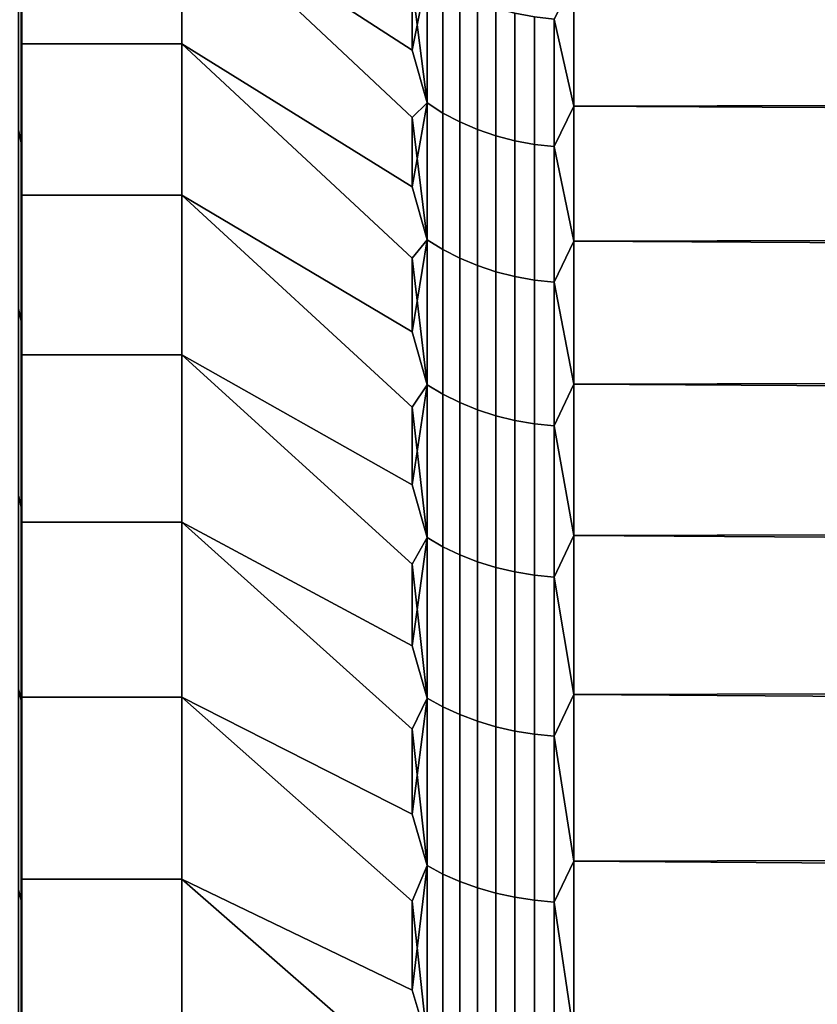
# Model space of a CAD drawing. Header units: metres. Extents: x -32 to 117, y -314 to 32.
# Tile 290 of 380: x 55.49 to 58.98, y 16.3 to 20.61. Entities that reach past the tile are written whole.
import ezdxf

# ---------------------------------------------------------------- set-up
doc = ezdxf.new("R2010")
doc.units = ezdxf.units.M
doc.layers.add('solid_24_501_064_XXX', color=7, linetype='CONTINUOUS')

msp = doc.modelspace()

# ---------------------------------------------------------------- linework, layer by layer
at = {"layer": 'solid_24_501_064_XXX'}
for points in [[(55.5, 21.126835, 37.720428), (55.5, 20.50205, 36.837059), (55.5, 22.663687, 36.960194), (55.5, 22.974054, 37.43874)], [(55.5, 21.126835, 66.279572), (55.5, 22.663725, 67.039749), (55.5, 22.343664, 67.511307), (55.5, 20.50205, 67.162941)], [(55.5, 20.50205, 36.837059), (55.5, 22.343624, 36.488636), (55.5, 22.663687, 36.960194)], [(55.496147, 22.200502, 67.850853), (55.5, 22.013906, 67.975822), (55.5, 20.50205, 67.162941), (55.5, 22.343664, 67.511307)], [(55.5, 20.50205, 36.837059), (55.5, 19.839729, 35.98019), (55.5, 22.013865, 36.024117), (55.5, 22.343624, 36.488636)], [(55.5, 20.50205, 67.162941), (55.5, 22.013906, 67.975822), (55.5, 21.674116, 68.433823), (55.5, 19.839729, 68.019814)], [(55.5, 19.839729, 35.98019), (55.5, 21.674072, 35.56612), (55.5, 22.013865, 36.024117)], [(57.207108, 20.758722, 39.000874), (57.207108, 20.474226, 38.557236), (56.200001, 21.12706, 37.720737), (56.200001, 21.714073, 38.630295)], [(57.207108, 20.474226, 65.442764), (57.207108, 20.758722, 64.999123), (56.200001, 21.714073, 65.369705), (56.200001, 21.12706, 66.279259)], [(55.5, 19.839729, 68.019814), (55.5, 21.674116, 68.433823), (55.5, 21.324747, 68.884712), (55.5, 19.142296, 68.847)], [(55.5, 19.839729, 35.98019), (55.5, 19.142296, 35.153), (55.5, 21.324701, 35.115234), (55.5, 21.674072, 35.56612)], [(55.5, 19.142296, 68.847), (55.5, 21.324747, 68.884712), (55.5, 20.96627, 69.327873)], [(55.5, 19.142296, 35.153), (55.5, 18.409681, 34.355377), (55.5, 20.966225, 34.67207), (55.5, 21.324701, 35.115234)], [(56.200001, 21.12706, 37.720737), (56.200001, 20.501932, 36.836861), (55.5, 20.50205, 36.837059), (55.5, 21.126835, 37.720428)], [(56.200001, 20.501932, 67.163139), (56.200001, 21.12706, 66.279259), (55.5, 21.126835, 66.279572), (55.5, 20.50205, 67.162941)], [(57.207108, 20.18025, 38.119823), (57.207108, 19.87693, 37.688835), (56.200001, 20.501932, 36.836861), (56.200001, 21.12706, 37.720737)], [(57.271427, 20.243769, 38.3176), (57.207108, 20.18025, 38.119823), (56.200001, 21.12706, 37.720737), (57.207108, 20.474226, 38.557236)], [(57.207108, 19.87693, 66.311165), (57.207108, 20.18025, 65.88018), (56.200001, 21.12706, 66.279259), (56.200001, 20.501932, 67.163139)], [(57.271427, 20.243769, 65.682396), (57.207108, 20.474226, 65.442764), (56.200001, 21.12706, 66.279259), (57.207108, 20.18025, 65.88018)], [(55.496147, 20.815723, 69.63002), (55.5, 20.598862, 69.763062), (55.5, 20.96627, 69.327873)], [(55.496147, 20.815723, 34.369984), (55.5, 20.966225, 34.67207), (55.5, 20.598812, 34.236881)], [(55.5, 19.142296, 68.847), (55.5, 20.96627, 69.327873), (55.5, 20.598862, 69.763062), (55.5, 18.409681, 69.644623)], [(55.5, 18.409681, 34.355377), (55.5, 20.598812, 34.236881), (55.5, 20.966225, 34.67207)], [(55.484612, 20.875042, 69.68026), (55.484612, 20.126574, 70.527817), (55.496147, 20.069382, 70.475166), (55.496147, 20.815723, 69.63002)], [(55.484612, 20.126574, 33.472183), (55.484612, 20.875042, 34.31974), (55.496147, 20.815723, 34.369984), (55.496147, 20.069382, 33.524834)], [(55.496147, 20.815723, 69.63002), (55.496147, 20.069382, 70.475166), (55.5, 20.598862, 69.763062)], [(55.496147, 20.815723, 34.369984), (55.5, 20.598812, 34.236881), (55.5, 20.221985, 33.809078)], [(55.496147, 20.069382, 33.524834), (55.496147, 20.815723, 34.369984), (55.5, 20.221985, 33.809078)], [(57.271427, 20.243769, 38.3176), (57.207108, 20.758722, 39.000874), (57.271427, 20.806225, 39.189098)], [(57.271427, 20.806225, 64.810898), (57.207108, 20.758722, 64.999123), (57.207108, 20.474226, 65.442764)], [(57.271427, 20.806225, 64.810898), (57.207108, 20.474226, 65.442764), (57.271427, 20.243769, 65.682396)], [(57.271427, 20.806225, 64.810898), (57.271427, 20.243769, 65.682396), (57.34071, 20.199726, 65.652634), (57.34071, 20.76096, 64.783028)], [(57.271427, 20.243769, 38.3176), (57.271427, 20.806225, 39.189098), (57.34071, 20.76096, 39.216969), (57.34071, 20.199726, 38.347366)], [(57.827667, 20.610201, 64.690201), (57.914215, 20.229397, 65.281998), (57.914215, 20.782087, 64.399391)], [(57.827667, 20.610201, 39.309795), (57.914215, 20.782087, 39.600613), (57.914215, 20.229397, 38.717999)], [(62.30183, 20.792114, 39.617432), (62.30183, 20.239691, 38.733692), (57.914215, 20.229397, 38.717999), (57.914215, 20.782087, 39.600613)], [(62.30183, 20.207005, 65.31604), (62.30183, 20.7616, 64.433662), (57.914215, 20.782087, 64.399391), (57.914215, 20.229397, 65.281998)], [(57.271427, 20.243769, 38.3176), (57.207108, 20.474226, 38.557236), (57.207108, 20.758722, 39.000874)], [(57.34071, 20.76096, 64.783028), (57.34071, 20.199726, 65.652634), (57.414364, 20.16086, 65.626366), (57.414364, 20.721014, 64.758438)], [(57.34071, 20.199726, 38.347366), (57.34071, 20.76096, 39.216969), (57.414364, 20.721014, 39.241566), (57.414364, 20.16086, 38.373638)], [(57.414364, 20.721014, 64.758438), (57.414364, 20.16086, 65.626366), (57.491833, 20.127466, 65.60379), (57.491833, 20.686693, 64.737305)], [(57.414364, 20.16086, 38.373638), (57.414364, 20.721014, 39.241566), (57.491833, 20.686693, 39.262699), (57.491833, 20.127466, 38.396206)], [(57.491833, 20.686693, 64.737305), (57.491833, 20.127466, 65.60379), (57.572521, 20.0998, 65.585091), (57.572521, 20.658257, 64.719795)], [(57.491833, 20.127466, 38.396206), (57.491833, 20.686693, 39.262699), (57.572521, 20.658257, 39.280209), (57.572521, 20.0998, 38.414906)], [(57.572521, 20.658257, 64.719795), (57.572521, 20.0998, 65.585091), (57.655815, 20.078072, 65.570404), (57.655815, 20.635923, 64.706039)], [(57.572521, 20.0998, 38.414906), (57.572521, 20.658257, 39.280209), (57.655815, 20.635923, 39.293957), (57.655815, 20.078072, 38.429592)], [(57.655815, 20.635923, 64.706039), (57.655815, 20.078072, 65.570404), (57.741081, 20.062445, 65.559845), (57.741081, 20.619865, 64.696152)], [(57.655815, 20.078072, 38.429592), (57.655815, 20.635923, 39.293957), (57.741081, 20.619865, 39.303844), (57.741081, 20.062445, 38.440155)], [(55.496147, 20.069382, 70.475166), (55.5, 20.222033, 70.190872), (55.5, 20.598862, 69.763062)], [(55.5, 18.409681, 69.644623), (55.5, 20.598862, 69.763062), (55.5, 20.222033, 70.190872)], [(55.5, 18.409681, 34.355377), (55.5, 17.644621, 33.590317), (55.5, 20.221985, 33.809078), (55.5, 20.598812, 34.236881)], [(57.741081, 20.619865, 64.696152), (57.741081, 20.062445, 65.559845), (57.827667, 20.053041, 65.55349), (57.827667, 20.610201, 64.690201)], [(57.741081, 20.062445, 38.440155), (57.741081, 20.619865, 39.303844), (57.827667, 20.610201, 39.309795), (57.827667, 20.053041, 38.44651)], [(57.827667, 20.610201, 64.690201), (57.827667, 20.053041, 65.55349), (57.914215, 20.229397, 65.281998)], [(57.827667, 20.053041, 38.44651), (57.827667, 20.610201, 39.309795), (57.914215, 20.229397, 38.717999)], [(56.200001, 20.501932, 36.836861), (56.200001, 19.839819, 35.980274), (55.5, 19.839729, 35.98019), (55.5, 20.50205, 36.837059)], [(56.200001, 19.839819, 68.019722), (56.200001, 20.501932, 67.163139), (55.5, 20.50205, 67.162941), (55.5, 19.839729, 68.019814)], [(57.207108, 19.564407, 37.264473), (57.207108, 19.242828, 36.846935), (56.200001, 19.839819, 35.980274), (56.200001, 20.501932, 36.836861)], [(57.271427, 19.644831, 37.47076), (57.207108, 19.564407, 37.264473), (56.200001, 20.501932, 36.836861), (57.207108, 19.87693, 37.688835)], [(57.207108, 19.242826, 67.153069), (57.207108, 19.564407, 66.735527), (56.200001, 20.501932, 67.163139), (56.200001, 19.839819, 68.019722)], [(57.271427, 19.644831, 66.529243), (57.207108, 19.87693, 66.311165), (56.200001, 20.501932, 67.163139), (57.207108, 19.564407, 66.735527)], [(55.496147, 20.069382, 70.475166), (55.5, 19.836208, 70.610832), (55.5, 20.222033, 70.190872)], [(55.496147, 20.069382, 33.524834), (55.5, 20.221985, 33.809078), (55.5, 19.836161, 33.389114)], [(55.5, 18.409681, 69.644623), (55.5, 20.222033, 70.190872), (55.5, 19.836208, 70.610832), (55.5, 17.644621, 70.409683)], [(55.5, 17.644621, 33.590317), (55.5, 19.836161, 33.389114), (55.5, 20.221985, 33.809078)], [(57.271427, 19.644831, 37.47076), (57.207108, 20.18025, 38.119823), (57.271427, 20.243769, 38.3176)], [(57.271427, 20.243769, 65.682396), (57.207108, 20.18025, 65.88018), (57.207108, 19.87693, 66.311165)], [(57.271427, 20.243769, 65.682396), (57.207108, 19.87693, 66.311165), (57.271427, 19.644831, 66.529243)], [(57.271427, 20.243769, 65.682396), (57.271427, 19.644831, 66.529243), (57.34071, 19.602091, 66.497635), (57.34071, 20.199726, 65.652634)], [(57.271427, 19.644831, 37.47076), (57.271427, 20.243769, 38.3176), (57.34071, 20.199726, 38.347366), (57.34071, 19.602091, 37.502369)], [(57.827667, 20.053041, 65.55349), (57.914215, 19.639244, 66.140015), (57.914215, 20.229397, 65.281998)], [(57.827667, 20.053041, 38.44651), (57.914215, 20.229397, 38.717999), (57.914215, 19.639244, 37.859982)], [(62.30183, 20.239691, 38.733692), (62.30183, 19.649727, 37.874554), (57.914215, 19.639244, 37.859982), (57.914215, 20.229397, 38.717999)], [(62.30183, 19.614929, 66.173729), (62.30183, 20.207005, 65.31604), (57.914215, 20.229397, 65.281998), (57.914215, 19.639244, 66.140015)], [(57.271427, 19.644831, 37.47076), (57.207108, 19.87693, 37.688835), (57.207108, 20.18025, 38.119823)], [(57.34071, 20.199726, 65.652634), (57.34071, 19.602091, 66.497635), (57.414364, 19.564375, 66.469734), (57.414364, 20.16086, 65.626366)], [(57.34071, 19.602091, 37.502369), (57.34071, 20.199726, 38.347366), (57.414364, 20.16086, 38.373638), (57.414364, 19.564375, 37.530262)], [(57.414364, 20.16086, 65.626366), (57.414364, 19.564375, 66.469734), (57.491833, 19.531969, 66.44577), (57.491833, 20.127466, 65.60379)], [(57.414364, 19.564375, 37.530262), (57.414364, 20.16086, 38.373638), (57.491833, 20.127466, 38.396206), (57.491833, 19.531969, 37.55423)], [(55.484612, 20.126574, 70.527817), (55.484612, 19.343719, 71.343719), (55.496147, 19.288752, 71.28875), (55.496147, 20.069382, 70.475166)], [(55.484612, 19.343719, 32.656281), (55.484612, 20.126574, 33.472183), (55.496147, 20.069382, 33.524834), (55.496147, 19.288752, 32.71125)], [(57.491833, 20.127466, 65.60379), (57.491833, 19.531969, 66.44577), (57.572521, 19.505121, 66.425911), (57.572521, 20.0998, 65.585091)], [(57.491833, 19.531969, 37.55423), (57.491833, 20.127466, 38.396206), (57.572521, 20.0998, 38.414906), (57.572521, 19.505121, 37.574089)], [(57.572521, 20.0998, 65.585091), (57.572521, 19.505121, 66.425911), (57.655815, 19.484035, 66.410316), (57.655815, 20.078072, 65.570404)], [(57.572521, 19.505121, 37.574089), (57.572521, 20.0998, 38.414906), (57.655815, 20.078072, 38.429592), (57.655815, 19.484035, 37.589684)], [(57.655815, 20.078072, 65.570404), (57.655815, 19.484035, 66.410316), (57.741081, 19.468872, 66.399101), (57.741081, 20.062445, 65.559845)], [(57.655815, 19.484035, 37.589684), (57.655815, 20.078072, 38.429592), (57.741081, 20.062445, 38.440155), (57.741081, 19.468872, 37.600899)], [(55.496147, 20.069382, 70.475166), (55.496147, 19.288752, 71.28875), (55.5, 19.836208, 70.610832)], [(55.496147, 20.069382, 33.524834), (55.5, 19.836161, 33.389114), (55.5, 19.441839, 32.977528)], [(55.496147, 19.288752, 32.71125), (55.496147, 20.069382, 33.524834), (55.5, 19.441839, 32.977528)], [(57.741081, 20.062445, 65.559845), (57.741081, 19.468872, 66.399101), (57.827667, 19.459747, 66.392357), (57.827667, 20.053041, 65.55349)], [(57.741081, 19.468872, 37.600899), (57.741081, 20.062445, 38.440155), (57.827667, 20.053041, 38.44651), (57.827667, 19.459747, 37.607647)], [(57.827667, 20.053041, 65.55349), (57.827667, 19.459747, 66.392357), (57.914215, 19.639244, 66.140015)], [(57.827667, 19.459747, 37.607647), (57.827667, 20.053041, 38.44651), (57.914215, 19.639244, 37.859982)], [(55.496147, 19.288752, 71.28875), (55.5, 19.441887, 71.022423), (55.5, 19.836208, 70.610832)], [(56.200001, 19.142036, 35.152672), (55.5, 19.142296, 35.153), (55.5, 19.839729, 35.98019), (56.200001, 19.839819, 35.980274)], [(56.200001, 19.142036, 68.847328), (56.200001, 19.839819, 68.019722), (55.5, 19.839729, 68.019814), (55.5, 19.142296, 68.847)], [(55.5, 17.644621, 70.409683), (55.5, 19.836208, 70.610832), (55.5, 19.441887, 71.022423)], [(55.5, 17.644621, 33.590317), (55.5, 16.846998, 32.857704), (55.5, 19.441839, 32.977528), (55.5, 19.836161, 33.389114)], [(57.207108, 18.912338, 36.436413), (57.207108, 18.573092, 36.033092), (56.200001, 19.142036, 35.152672), (56.200001, 19.839819, 35.980274)], [(57.271427, 19.01049, 36.650101), (57.207108, 18.912338, 36.436413), (56.200001, 19.839819, 35.980274), (57.207108, 19.242828, 36.846935)], [(57.207108, 18.573092, 67.966904), (57.207108, 18.912338, 67.563591), (56.200001, 19.839819, 68.019722), (56.200001, 19.142036, 68.847328)], [(57.271427, 19.01049, 67.349899), (57.207108, 19.242826, 67.153069), (56.200001, 19.839819, 68.019722), (57.207108, 18.912338, 67.563591)], [(57.271427, 19.01049, 36.650101), (57.207108, 19.564407, 37.264473), (57.271427, 19.644831, 37.47076)], [(57.271427, 19.644831, 66.529243), (57.207108, 19.564407, 66.735527), (57.207108, 19.242826, 67.153069)], [(57.271427, 19.644831, 66.529243), (57.207108, 19.242826, 67.153069), (57.271427, 19.01049, 67.349899)], [(57.271427, 19.644831, 66.529243), (57.271427, 19.01049, 67.349899), (57.34071, 18.969133, 67.316505), (57.34071, 19.602091, 66.497635)], [(57.271427, 19.01049, 36.650101), (57.271427, 19.644831, 37.47076), (57.34071, 19.602091, 37.502369), (57.34071, 18.969133, 36.683495)], [(62.30183, 19.649727, 37.874554), (62.30183, 19.023317, 37.041611), (57.914215, 19.012726, 37.028152), (57.914215, 19.639244, 37.859982)], [(57.34071, 19.602091, 66.497635), (57.34071, 18.969133, 67.316505), (57.414364, 18.932634, 67.287033), (57.414364, 19.564375, 66.469734)], [(57.34071, 18.969133, 36.683495), (57.34071, 19.602091, 37.502369), (57.414364, 19.564375, 37.530262), (57.414364, 18.932634, 36.712967)], [(57.827667, 19.459747, 66.392357), (57.914215, 19.012726, 66.971848), (57.914215, 19.639244, 66.140015)], [(57.827667, 19.459747, 37.607647), (57.914215, 19.639244, 37.859982), (57.914215, 19.012726, 37.028152)], [(62.30183, 18.986469, 67.005135), (62.30183, 19.614929, 66.173729), (57.914215, 19.639244, 66.140015), (57.914215, 19.012726, 66.971848)], [(57.271427, 19.01049, 36.650101), (57.207108, 19.242828, 36.846935), (57.207108, 19.564407, 37.264473)], [(57.414364, 19.564375, 66.469734), (57.414364, 18.932634, 67.287033), (57.491833, 18.901276, 67.261711), (57.491833, 19.531969, 66.44577)], [(57.414364, 18.932634, 36.712967), (57.414364, 19.564375, 37.530262), (57.491833, 19.531969, 37.55423), (57.491833, 18.901276, 36.738285)], [(57.491833, 19.531969, 66.44577), (57.491833, 18.901276, 67.261711), (57.572521, 18.875294, 67.240738), (57.572521, 19.505121, 66.425911)], [(57.491833, 18.901276, 36.738285), (57.491833, 19.531969, 37.55423), (57.572521, 19.505121, 37.574089), (57.572521, 18.875294, 36.759266)], [(57.572521, 19.505121, 66.425911), (57.572521, 18.875294, 67.240738), (57.655815, 18.854889, 67.224258), (57.655815, 19.484035, 66.410316)], [(57.572521, 18.875294, 36.759266), (57.572521, 19.505121, 37.574089), (57.655815, 19.484035, 37.589684), (57.655815, 18.854889, 36.775742)], [(57.655815, 19.484035, 66.410316), (57.655815, 18.854889, 67.224258), (57.741081, 18.840216, 67.21241), (57.741081, 19.468872, 66.399101)], [(57.655815, 18.854889, 36.775742), (57.655815, 19.484035, 37.589684), (57.741081, 19.468872, 37.600899), (57.741081, 18.840216, 36.78759)], [(55.496147, 19.288752, 71.28875), (55.5, 19.039385, 71.425278), (55.5, 19.441887, 71.022423)], [(55.496147, 19.288752, 32.71125), (55.5, 19.441839, 32.977528), (55.5, 19.039337, 32.574673)], [(55.5, 17.644621, 70.409683), (55.5, 19.441887, 71.022423), (55.5, 19.039385, 71.425278), (55.5, 16.846998, 71.142296)], [(55.5, 16.846998, 32.857704), (55.5, 19.039337, 32.574673), (55.5, 19.441839, 32.977528)], [(57.741081, 19.468872, 66.399101), (57.741081, 18.840216, 67.21241), (57.827667, 18.831385, 67.205284), (57.827667, 19.459747, 66.392357)], [(57.741081, 18.840216, 36.78759), (57.741081, 19.468872, 37.600899), (57.827667, 19.459747, 37.607647), (57.827667, 18.831385, 36.79472)], [(57.827667, 19.459747, 66.392357), (57.827667, 18.831385, 67.205284), (57.914215, 19.012726, 66.971848)], [(57.827667, 18.831385, 36.79472), (57.827667, 19.459747, 37.607647), (57.914215, 19.012726, 37.028152)], [(55.484612, 19.343719, 71.343719), (55.484612, 18.527815, 72.126572), (55.496147, 18.475166, 72.069382), (55.496147, 19.288752, 71.28875)], [(55.484612, 18.527815, 31.873426), (55.484612, 19.343719, 32.656281), (55.496147, 19.288752, 32.71125), (55.496147, 18.475166, 31.930618)], [(55.496147, 19.288752, 71.28875), (55.496147, 18.475166, 72.069382), (55.5, 19.039385, 71.425278)], [(55.496147, 19.288752, 32.71125), (55.5, 19.039337, 32.574673), (55.5, 18.628088, 32.179993)], [(55.496147, 18.475166, 31.930618), (55.496147, 19.288752, 32.71125), (55.5, 18.628088, 32.179993)], [(56.200001, 19.142036, 35.152672), (56.200001, 18.409843, 34.355518), (55.5, 18.409681, 34.355377), (55.5, 19.142296, 35.153)], [(56.200001, 18.409843, 69.644478), (56.200001, 19.142036, 68.847328), (55.5, 19.142296, 68.847), (55.5, 18.409681, 69.644623)], [(57.207108, 18.225246, 35.637169), (57.207108, 17.868963, 35.248821), (56.200001, 18.409843, 34.355518), (56.200001, 19.142036, 35.152672)], [(57.271427, 18.341894, 35.857101), (57.207108, 18.225246, 35.637169), (56.200001, 19.142036, 35.152672), (57.207108, 18.573092, 36.033092)], [(57.207108, 17.868963, 68.751183), (57.207108, 18.225246, 68.362831), (56.200001, 19.142036, 68.847328), (56.200001, 18.409843, 69.644478)], [(57.271427, 18.341894, 68.142899), (57.207108, 18.573092, 67.966904), (56.200001, 19.142036, 68.847328), (57.207108, 18.225246, 68.362831)], [(55.496147, 18.475166, 72.069382), (55.5, 18.628136, 71.819962), (55.5, 19.039385, 71.425278)], [(55.5, 16.846998, 71.142296), (55.5, 19.039385, 71.425278), (55.5, 18.628136, 71.819962)], [(55.5, 16.846998, 32.857704), (55.5, 16.019812, 32.160271), (55.5, 18.628088, 32.179993), (55.5, 19.039337, 32.574673)], [(57.271427, 18.341894, 35.857101), (57.207108, 18.912338, 36.436413), (57.271427, 19.01049, 36.650101)], [(57.271427, 19.01049, 67.349899), (57.207108, 18.912338, 67.563591), (57.207108, 18.573092, 67.966904)], [(57.271427, 19.01049, 67.349899), (57.207108, 18.573092, 67.966904), (57.271427, 18.341894, 68.142899)], [(57.271427, 19.01049, 67.349899), (57.271427, 18.341894, 68.142899), (57.34071, 18.301991, 68.10778), (57.34071, 18.969133, 67.316505)], [(57.271427, 18.341894, 35.857101), (57.271427, 19.01049, 36.650101), (57.34071, 18.969133, 36.683495), (57.34071, 18.301991, 35.892223)], [(57.827667, 18.831385, 67.205284), (57.914215, 18.351, 67.775955), (57.914215, 19.012726, 66.971848)], [(57.827667, 18.831385, 36.79472), (57.914215, 19.012726, 37.028152), (57.914215, 18.351, 36.224045)], [(62.30183, 19.023317, 37.041611), (62.30183, 18.361624, 36.236408), (57.914215, 18.351, 36.224045), (57.914215, 19.012726, 37.028152)], [(62.30183, 18.322794, 67.808708), (62.30183, 18.986469, 67.005135), (57.914215, 19.012726, 66.971848), (57.914215, 18.351, 67.775955)], [(57.34071, 18.969133, 67.316505), (57.34071, 18.301991, 68.10778), (57.414364, 18.266775, 68.076782), (57.414364, 18.932634, 67.287033)], [(57.34071, 18.301991, 35.892223), (57.34071, 18.969133, 36.683495), (57.414364, 18.932634, 36.712967), (57.414364, 18.266775, 35.923214)], [(57.271427, 18.341894, 35.857101), (57.207108, 18.573092, 36.033092), (57.207108, 18.912338, 36.436413)], [(57.414364, 18.932634, 67.287033), (57.414364, 18.266775, 68.076782), (57.491833, 18.236519, 68.050156), (57.491833, 18.901276, 67.261711)], [(57.414364, 18.266775, 35.923214), (57.414364, 18.932634, 36.712967), (57.491833, 18.901276, 36.738285), (57.491833, 18.236519, 35.949844)], [(57.491833, 18.901276, 67.261711), (57.491833, 18.236519, 68.050156), (57.572521, 18.211451, 68.028091), (57.572521, 18.875294, 67.240738)], [(57.491833, 18.236519, 35.949844), (57.491833, 18.901276, 36.738285), (57.572521, 18.875294, 36.759266), (57.572521, 18.211451, 35.971909)], [(57.572521, 18.875294, 67.240738), (57.572521, 18.211451, 68.028091), (57.655815, 18.191763, 68.010765), (57.655815, 18.854889, 67.224258)], [(57.572521, 18.211451, 35.971909), (57.572521, 18.875294, 36.759266), (57.655815, 18.854889, 36.775742), (57.655815, 18.191763, 35.989235)], [(57.655815, 18.854889, 67.224258), (57.655815, 18.191763, 68.010765), (57.741081, 18.177607, 67.998306), (57.741081, 18.840216, 67.21241)], [(57.655815, 18.191763, 35.989235), (57.655815, 18.854889, 36.775742), (57.741081, 18.840216, 36.78759), (57.741081, 18.177607, 36.001694)], [(57.741081, 18.840216, 67.21241), (57.741081, 18.177607, 67.998306), (57.827667, 18.169086, 67.990807), (57.827667, 18.831385, 67.205284)], [(57.741081, 18.177607, 36.001694), (57.741081, 18.840216, 36.78759), (57.827667, 18.831385, 36.79472), (57.827667, 18.169086, 36.009193)], [(57.827667, 18.831385, 67.205284), (57.827667, 18.169086, 67.990807), (57.914215, 18.351, 67.775955)], [(57.827667, 18.169086, 36.009193), (57.827667, 18.831385, 36.79472), (57.914215, 18.351, 36.224045)], [(55.496147, 18.475166, 72.069382), (55.5, 18.208504, 72.206154), (55.5, 18.628136, 71.819962)], [(55.496147, 18.475166, 31.930618), (55.5, 18.628088, 32.179993), (55.5, 18.208456, 31.793804)], [(55.5, 16.846998, 71.142296), (55.5, 18.628136, 71.819962), (55.5, 18.208504, 72.206154), (55.5, 16.019812, 71.839729)], [(55.5, 16.019812, 32.160271), (55.5, 18.208456, 31.793804), (55.5, 18.628088, 32.179993)], [(55.484612, 18.527815, 72.126572), (55.484612, 17.680258, 72.875038), (55.496147, 17.630018, 72.81572), (55.496147, 18.475166, 72.069382)], [(55.484612, 17.680258, 31.124958), (55.484612, 18.527815, 31.873426), (55.496147, 18.475166, 31.930618), (55.496147, 17.630018, 31.184277)], [(55.496147, 18.475166, 72.069382), (55.496147, 17.630018, 72.81572), (55.5, 18.208504, 72.206154)], [(55.496147, 18.475166, 31.930618), (55.5, 18.208456, 31.793804), (55.5, 17.780989, 31.416611)], [(55.496147, 17.630018, 31.184277), (55.496147, 18.475166, 31.930618), (55.5, 17.780989, 31.416611)], [(56.200001, 18.409843, 34.355518), (56.200001, 17.64448, 33.590157), (55.5, 17.644621, 33.590317), (55.5, 18.409681, 34.355377)], [(56.200001, 17.64448, 70.409843), (56.200001, 18.409843, 69.644478), (55.5, 18.409681, 69.644623), (55.5, 17.644621, 70.409683)], [(57.207108, 17.504406, 34.868229), (57.207108, 17.131744, 34.495567), (56.200001, 17.64448, 33.590157), (56.200001, 18.409843, 34.355518)], [(57.271427, 17.640244, 35.093197), (57.207108, 17.504406, 34.868229), (56.200001, 18.409843, 34.355518), (57.207108, 17.868963, 35.248821)], [(57.207108, 17.131744, 69.504433), (57.207108, 17.504406, 69.131775), (56.200001, 18.409843, 69.644478), (56.200001, 17.64448, 70.409843)], [(57.271427, 17.640244, 68.906807), (57.207108, 17.868963, 68.751183), (56.200001, 18.409843, 69.644478), (57.207108, 17.504406, 69.131775)], [(62.30183, 18.361624, 36.236408), (62.30183, 17.665873, 35.460442), (57.914215, 17.655293, 35.44915), (57.914215, 18.351, 36.224045)], [(57.271427, 17.640244, 35.093197), (57.207108, 18.225246, 35.637169), (57.271427, 18.341894, 35.857101)], [(57.271427, 18.341894, 68.142899), (57.207108, 18.225246, 68.362831), (57.207108, 17.868963, 68.751183)], [(57.271427, 18.341894, 68.142899), (57.207108, 17.868963, 68.751183), (57.271427, 17.640244, 68.906807)], [(57.271427, 18.341894, 68.142899), (57.271427, 17.640244, 68.906807), (57.34071, 17.601866, 68.870018), (57.34071, 18.301991, 68.10778)], [(57.271427, 17.640244, 35.093197), (57.271427, 18.341894, 35.857101), (57.34071, 18.301991, 35.892223), (57.34071, 17.601866, 35.129978)], [(57.827667, 18.169086, 67.990807), (57.914215, 17.655293, 68.55085), (57.914215, 18.351, 67.775955)], [(57.827667, 18.169086, 36.009193), (57.914215, 18.351, 36.224045), (57.914215, 17.655293, 35.44915)], [(62.30183, 17.625135, 68.582962), (62.30183, 18.322794, 67.808708), (57.914215, 18.351, 67.775955), (57.914215, 17.655293, 68.55085)], [(57.34071, 18.301991, 68.10778), (57.34071, 17.601866, 68.870018), (57.414364, 17.567999, 68.837563), (57.414364, 18.266775, 68.076782)], [(57.34071, 17.601866, 35.129978), (57.34071, 18.301991, 35.892223), (57.414364, 18.266775, 35.923214), (57.414364, 17.567999, 35.162437)], [(57.414364, 18.266775, 68.076782), (57.414364, 17.567999, 68.837563), (57.491833, 17.538898, 68.809677), (57.491833, 18.236519, 68.050156)], [(57.414364, 17.567999, 35.162437), (57.414364, 18.266775, 35.923214), (57.491833, 18.236519, 35.949844), (57.491833, 17.538898, 35.190327)], [(57.271427, 17.640244, 35.093197), (57.207108, 17.868963, 35.248821), (57.207108, 18.225246, 35.637169)], [(57.491833, 18.236519, 68.050156), (57.491833, 17.538898, 68.809677), (57.572521, 17.514791, 68.786568), (57.572521, 18.211451, 68.028091)], [(57.491833, 17.538898, 35.190327), (57.491833, 18.236519, 35.949844), (57.572521, 18.211451, 35.971909), (57.572521, 17.514791, 35.213432)], [(55.496147, 17.630018, 72.81572), (55.5, 17.781036, 72.583344), (55.5, 18.208504, 72.206154)], [(55.5, 16.019812, 71.839729), (55.5, 18.208504, 72.206154), (55.5, 17.781036, 72.583344), (55.5, 15.162939, 72.502052)], [(55.5, 16.019812, 32.160271), (55.5, 15.162939, 31.49795), (55.5, 17.780989, 31.416611), (55.5, 18.208456, 31.793804)], [(57.572521, 18.211451, 68.028091), (57.572521, 17.514791, 68.786568), (57.655815, 17.495855, 68.768417), (57.655815, 18.191763, 68.010765)], [(57.572521, 17.514791, 35.213432), (57.572521, 18.211451, 35.971909), (57.655815, 18.191763, 35.989235), (57.655815, 17.495855, 35.231579)], [(57.655815, 18.191763, 68.010765), (57.655815, 17.495855, 68.768417), (57.741081, 17.482241, 68.755371), (57.741081, 18.177607, 67.998306)], [(57.655815, 17.495855, 35.231579), (57.655815, 18.191763, 35.989235), (57.741081, 18.177607, 36.001694), (57.741081, 17.482241, 35.244629)], [(57.741081, 18.177607, 67.998306), (57.741081, 17.482241, 68.755371), (57.827667, 17.474047, 68.74752), (57.827667, 18.169086, 67.990807)], [(57.741081, 17.482241, 35.244629), (57.741081, 18.177607, 36.001694), (57.827667, 18.169086, 36.009193), (57.827667, 17.474047, 35.252483)], [(57.827667, 18.169086, 67.990807), (57.827667, 17.474047, 68.74752), (57.914215, 17.655293, 68.55085)], [(57.827667, 17.474047, 35.252483), (57.827667, 18.169086, 36.009193), (57.914215, 17.655293, 35.44915)], [(55.496147, 17.630018, 72.81572), (55.5, 17.346195, 72.951118), (55.5, 17.781036, 72.583344)], [(55.496147, 17.630018, 31.184277), (55.5, 17.780989, 31.416611), (55.5, 17.346146, 31.048843)], [(55.5, 15.162939, 72.502052), (55.5, 17.781036, 72.583344), (55.5, 17.346195, 72.951118)], [(55.5, 15.162939, 31.49795), (55.5, 14.279572, 30.873165), (55.5, 17.346146, 31.048843), (55.5, 17.780989, 31.416611)], [(55.484612, 17.680258, 72.875038), (55.484612, 16.802494, 73.587845), (55.496147, 16.754749, 73.526505), (55.496147, 17.630018, 72.81572)], [(55.484612, 16.802494, 30.412155), (55.484612, 17.680258, 31.124958), (55.496147, 17.630018, 31.184277), (55.496147, 16.754749, 30.473499)], [(62.30183, 17.665873, 35.460442), (62.30183, 16.937359, 34.715157), (57.914215, 16.926891, 34.704903), (57.914215, 17.655293, 35.44915)], [(55.496147, 17.630018, 72.81572), (55.496147, 16.754749, 73.526505), (55.5, 17.346195, 72.951118)], [(55.496147, 17.630018, 31.184277), (55.5, 17.346146, 31.048843), (55.5, 16.903345, 30.690018)], [(55.496147, 16.754749, 30.473499), (55.496147, 17.630018, 31.184277), (55.5, 16.903345, 30.690018)], [(56.200001, 17.64448, 33.590157), (56.200001, 16.847328, 32.857964), (55.5, 16.846998, 32.857704), (55.5, 17.644621, 33.590317)], [(56.200001, 16.847328, 71.142036), (56.200001, 17.64448, 70.409843), (55.5, 17.644621, 70.409683), (55.5, 16.846998, 71.142296)], [(57.207108, 16.751152, 34.131012), (57.207108, 16.362803, 33.774727), (56.200001, 16.847328, 32.857964), (56.200001, 17.64448, 33.590157)], [(57.271427, 16.906803, 34.359756), (57.207108, 16.751152, 34.131012), (56.200001, 17.64448, 33.590157), (57.207108, 17.131744, 34.495567)], [(57.207108, 16.362803, 70.225273), (57.207108, 16.751152, 69.868988), (56.200001, 17.64448, 70.409843), (56.200001, 16.847328, 71.142036)], [(57.271427, 16.906803, 69.640244), (57.207108, 17.131744, 69.504433), (56.200001, 17.64448, 70.409843), (57.207108, 16.751152, 69.868988)], [(57.271427, 16.906803, 34.359756), (57.207108, 17.504406, 34.868229), (57.271427, 17.640244, 35.093197)], [(57.271427, 17.640244, 68.906807), (57.207108, 17.504406, 69.131775), (57.207108, 17.131744, 69.504433)], [(57.271427, 17.640244, 68.906807), (57.207108, 17.131744, 69.504433), (57.271427, 16.906803, 69.640244)], [(57.271427, 17.640244, 68.906807), (57.271427, 16.906803, 69.640244), (57.34071, 16.870022, 69.601868), (57.34071, 17.601866, 68.870018)], [(57.271427, 16.906803, 34.359756), (57.271427, 17.640244, 35.093197), (57.34071, 17.601866, 35.129978), (57.34071, 16.870022, 34.398136)], [(57.827667, 17.474047, 68.74752), (57.914215, 16.926891, 69.295097), (57.914215, 17.655293, 68.55085)], [(57.827667, 17.474047, 35.252483), (57.914215, 17.655293, 35.44915), (57.914215, 16.926891, 34.704903)], [(62.30183, 16.894791, 69.326454), (62.30183, 17.625135, 68.582962), (57.914215, 17.655293, 68.55085), (57.914215, 16.926891, 69.295097)], [(57.34071, 17.601866, 68.870018), (57.34071, 16.870022, 69.601868), (57.414364, 16.837563, 69.568001), (57.414364, 17.567999, 68.837563)], [(57.34071, 16.870022, 34.398136), (57.34071, 17.601866, 35.129978), (57.414364, 17.567999, 35.162437), (57.414364, 16.837563, 34.432003)], [(57.414364, 17.567999, 68.837563), (57.414364, 16.837563, 69.568001), (57.491833, 16.809673, 69.538902), (57.491833, 17.538898, 68.809677)], [(57.414364, 16.837563, 34.432003), (57.414364, 17.567999, 35.162437), (57.491833, 17.538898, 35.190327), (57.491833, 16.809673, 34.461102)], [(57.491833, 17.538898, 68.809677), (57.491833, 16.809673, 69.538902), (57.572521, 16.786568, 69.514793), (57.572521, 17.514791, 68.786568)], [(57.491833, 16.809673, 34.461102), (57.491833, 17.538898, 35.190327), (57.572521, 17.514791, 35.213432), (57.572521, 16.786568, 34.48521)], [(57.271427, 16.906803, 34.359756), (57.207108, 17.131744, 34.495567), (57.207108, 17.504406, 34.868229)], [(57.572521, 17.514791, 68.786568), (57.572521, 16.786568, 69.514793), (57.655815, 16.768419, 69.495857), (57.655815, 17.495855, 68.768417)], [(57.572521, 16.786568, 34.48521), (57.572521, 17.514791, 35.213432), (57.655815, 17.495855, 35.231579), (57.655815, 16.768419, 34.504143)], [(57.655815, 17.495855, 68.768417), (57.655815, 16.768419, 69.495857), (57.741081, 16.755369, 69.482239), (57.741081, 17.482241, 68.755371)], [(57.655815, 16.768419, 34.504143), (57.655815, 17.495855, 35.231579), (57.741081, 17.482241, 35.244629), (57.741081, 16.755369, 34.517761)], [(57.741081, 17.482241, 68.755371), (57.741081, 16.755369, 69.482239), (57.827667, 16.747517, 69.474045), (57.827667, 17.474047, 68.74752)], [(57.741081, 16.755369, 34.517761), (57.741081, 17.482241, 35.244629), (57.827667, 17.474047, 35.252483), (57.827667, 16.747517, 34.525955)], [(57.827667, 17.474047, 68.74752), (57.827667, 16.747517, 69.474045), (57.914215, 16.926891, 69.295097)], [(57.827667, 16.747517, 34.525955), (57.827667, 17.474047, 35.252483), (57.914215, 16.926891, 34.704903)], [(55.496147, 16.754749, 73.526505), (55.5, 16.903397, 73.309944), (55.5, 17.346195, 72.951118)], [(55.5, 15.162939, 72.502052), (55.5, 17.346195, 72.951118), (55.5, 16.903397, 73.309944), (55.5, 14.279572, 73.126831)], [(55.5, 14.279572, 30.873165), (55.5, 16.903345, 30.690018), (55.5, 17.346146, 31.048843)], [(62.30183, 16.937359, 34.715157), (62.30183, 16.177437, 34.00193), (57.914215, 16.167145, 33.992683), (57.914215, 16.926891, 34.704903)], [(55.496147, 16.754749, 73.526505), (55.5, 16.452881, 73.659653), (55.5, 16.903397, 73.309944)], [(55.496147, 16.754749, 30.473499), (55.5, 16.903345, 30.690018), (55.5, 16.452827, 30.340303)], [(55.5, 14.279572, 73.126831), (55.5, 16.903397, 73.309944), (55.5, 16.452881, 73.659653)], [(55.5, 14.279572, 30.873165), (55.5, 13.369637, 30.285915), (55.5, 16.452827, 30.340303), (55.5, 16.903345, 30.690018)], [(57.271427, 16.142897, 33.658108), (57.207108, 16.751152, 34.131012), (57.271427, 16.906803, 34.359756)], [(57.271427, 16.906803, 69.640244), (57.207108, 16.751152, 69.868988), (57.207108, 16.362803, 70.225273)], [(57.271427, 16.906803, 69.640244), (57.207108, 16.362803, 70.225273), (57.271427, 16.142897, 70.341896)], [(57.271427, 16.906803, 69.640244), (57.271427, 16.142897, 70.341896), (57.34071, 16.107777, 70.301987), (57.34071, 16.870022, 69.601868)], [(57.271427, 16.142897, 33.658108), (57.271427, 16.906803, 34.359756), (57.34071, 16.870022, 34.398136), (57.34071, 16.107777, 33.698009)], [(57.827667, 16.747517, 69.474045), (57.914215, 16.167145, 70.007317), (57.914215, 16.926891, 69.295097)], [(57.827667, 16.747517, 34.525955), (57.914215, 16.926891, 34.704903), (57.914215, 16.167145, 33.992683)], [(62.30183, 16.133116, 70.037811), (62.30183, 16.894791, 69.326454), (57.914215, 16.926891, 69.295097), (57.914215, 16.167145, 70.007317)], [(56.200001, 16.847328, 32.857964), (56.200001, 16.019726, 32.160183), (55.5, 16.019812, 32.160271), (55.5, 16.846998, 32.857704)], [(56.200001, 16.847328, 71.142036), (55.5, 16.846998, 71.142296), (55.5, 16.019812, 71.839729), (56.200001, 16.019726, 71.839821)], [(57.207108, 15.966877, 33.426884), (57.207108, 15.563559, 33.087639), (56.200001, 16.019726, 32.160183), (56.200001, 16.847328, 32.857964)], [(57.271427, 16.142897, 33.658108), (57.207108, 15.966877, 33.426884), (56.200001, 16.847328, 32.857964), (57.207108, 16.362803, 33.774727)], [(57.207108, 15.563559, 70.912361), (57.207108, 15.966877, 70.57312), (56.200001, 16.847328, 71.142036), (56.200001, 16.019726, 71.839821)], [(57.271427, 16.142897, 70.341896), (57.207108, 16.362803, 70.225273), (56.200001, 16.847328, 71.142036), (57.207108, 15.966877, 70.57312)], [(57.34071, 16.870022, 69.601868), (57.34071, 16.107777, 70.301987), (57.414364, 16.076784, 70.266777), (57.414364, 16.837563, 69.568001)], [(57.34071, 16.107777, 33.698009), (57.34071, 16.870022, 34.398136), (57.414364, 16.837563, 34.432003), (57.414364, 16.076784, 33.733223)], [(55.484612, 16.802494, 73.587845), (55.484612, 15.896024, 74.263763), (55.496147, 15.850854, 74.2005), (55.496147, 16.754749, 73.526505)], [(55.484612, 15.896024, 29.736233), (55.484612, 16.802494, 30.412155), (55.496147, 16.754749, 30.473499), (55.496147, 15.850854, 29.799498)], [(57.414364, 16.837563, 69.568001), (57.414364, 16.076784, 70.266777), (57.491833, 16.050156, 70.236519), (57.491833, 16.809673, 69.538902)], [(57.414364, 16.076784, 33.733223), (57.414364, 16.837563, 34.432003), (57.491833, 16.809673, 34.461102), (57.491833, 16.050156, 33.763481)], [(57.491833, 16.809673, 69.538902), (57.491833, 16.050156, 70.236519), (57.572521, 16.028093, 70.211449), (57.572521, 16.786568, 69.514793)], [(57.491833, 16.050156, 33.763481), (57.491833, 16.809673, 34.461102), (57.572521, 16.786568, 34.48521), (57.572521, 16.028093, 33.788548)], [(57.572521, 16.786568, 69.514793), (57.572521, 16.028093, 70.211449), (57.655815, 16.010765, 70.191765), (57.655815, 16.768419, 69.495857)], [(57.572521, 16.028093, 33.788548), (57.572521, 16.786568, 34.48521), (57.655815, 16.768419, 34.504143), (57.655815, 16.010765, 33.808235)], [(57.655815, 16.768419, 69.495857), (57.655815, 16.010765, 70.191765), (57.741081, 15.998305, 70.177605), (57.741081, 16.755369, 69.482239)], [(57.655815, 16.010765, 33.808235), (57.655815, 16.768419, 34.504143), (57.741081, 16.755369, 34.517761), (57.741081, 15.998305, 33.822395)], [(55.496147, 16.754749, 73.526505), (55.496147, 15.850854, 74.2005), (55.5, 16.452881, 73.659653)], [(55.496147, 16.754749, 30.473499), (55.5, 16.452827, 30.340303), (55.5, 15.995195, 30.000162)], [(55.496147, 15.850854, 29.799498), (55.496147, 16.754749, 30.473499), (55.5, 15.995195, 30.000162)], [(57.271427, 16.142897, 33.658108), (57.207108, 16.362803, 33.774727), (57.207108, 16.751152, 34.131012)], [(57.741081, 16.755369, 69.482239), (57.741081, 15.998305, 70.177605), (57.827667, 15.990808, 70.16909), (57.827667, 16.747517, 69.474045)], [(57.741081, 15.998305, 33.822395), (57.741081, 16.755369, 34.517761), (57.827667, 16.747517, 34.525955), (57.827667, 15.990808, 33.830914)], [(57.827667, 16.747517, 69.474045), (57.827667, 15.990808, 70.16909), (57.914215, 16.167145, 70.007317)], [(57.827667, 15.990808, 33.830914), (57.827667, 16.747517, 34.525955), (57.914215, 16.167145, 33.992683)], [(55.496147, 15.850854, 74.2005), (55.5, 15.995249, 73.999802), (55.5, 16.452881, 73.659653)], [(55.5, 14.279572, 73.126831), (55.5, 16.452881, 73.659653), (55.5, 15.995249, 73.999802), (55.5, 13.369637, 73.714081)], [(55.5, 13.369637, 30.285915), (55.5, 15.995195, 30.000162), (55.5, 16.452827, 30.340303)]]:
    msp.add_3dface(points, dxfattribs=at)

doc.saveas('drawing.dxf')
